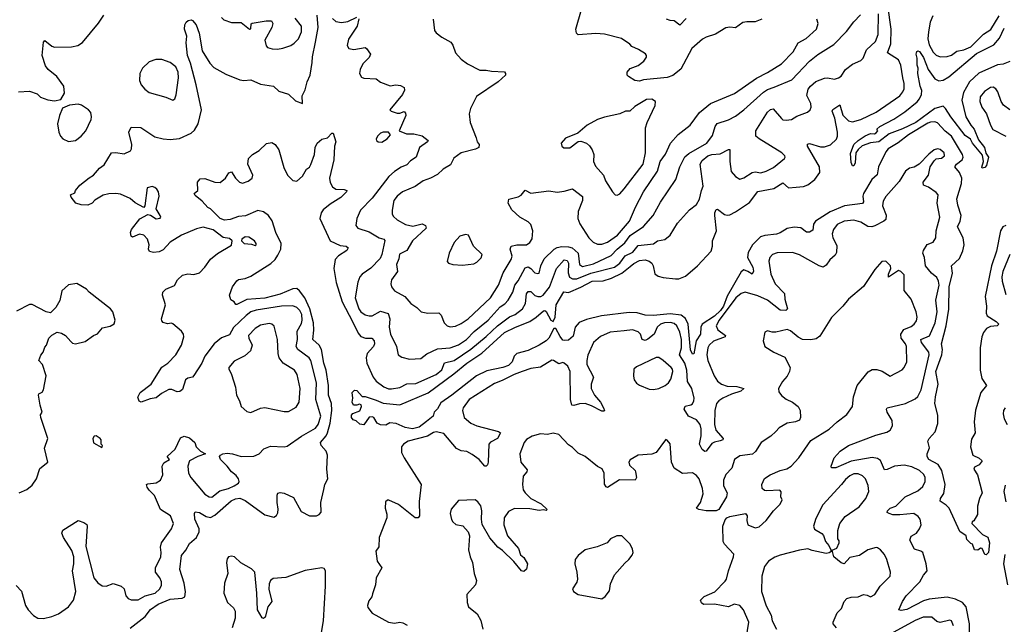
# Model space of a CAD drawing. Extents: x 1603745 to 1745082, y 385868 to 533966.
# Tile 518 of 646: x 1623135 to 1630205, y 485980 to 490322. Entities that reach past the tile are written whole.
import ezdxf

# ---------------------------------------------------------------- set-up
doc = ezdxf.new("R2010")
doc.units = 0

msp = doc.modelspace()

# ---------------------------------------------------------------- linework, layer by layer
at = {"layer": '0CON20XD'}
for points in [[(1630215, 488844.1), (1630193.8, 488835), (1630177.5, 488805), (1630149.6, 488660.4), (1630112.3, 488555), (1630067.4, 488335), (1630076.8, 488265), (1630075.9, 488215), (1630082.5, 488195), (1630145.7, 488155), (1630165.7, 488135), (1630153.3, 488125), (1630105, 488118), (1630077.8, 488105), (1630055, 488075.6), (1630043.2, 488045), (1630031.1, 487965), (1630030.6, 487805), (1630044.4, 487745), (1630076.2, 487695), (1630035.3, 487644.7), (1629998.1, 487518.1), (1629988.5, 487435), (1629995.7, 487355), (1629970.5, 487309.5), (1629962.7, 487255), (1629980, 487195), (1630024.4, 487174.4), (1630046.7, 487155), (1630024.3, 487125.7), (1629991.7, 487108.3), (1629986.2, 487095), (1630013.3, 487055), (1630046.7, 486925), (1630026.1, 486883.9), (1630011.7, 486828.3), (1630011.7, 486768.3), (1629986.7, 486723.3), (1629973.3, 486716.7), (1629972.5, 486705), (1630048.8, 486625), (1630086.1, 486606.1), (1630099.1, 486565), (1630092.5, 486495), (1630075, 486479.2), (1630065, 486482), (1630045, 486523.8), (1630035, 486526.7), (1630015, 486513.3), (1629990, 486515), (1629977.5, 486555), (1629965, 486560), (1629935, 486590), (1629930, 486615), (1629885, 486647.5), (1629808.2, 486815), (1629786.7, 486836.7), (1629743.5, 486865), (1629746, 486885), (1629770.6, 486919.4), (1629779.4, 486985), (1629756, 487086), (1629729.2, 487129.2), (1629663.8, 487165), (1629650, 487185), (1629650, 487205), (1629667, 487247), (1629656.2, 487295), (1629666.2, 487315), (1629708.3, 487361.7), (1629727.3, 487422.7), (1629726.9, 487483.1), (1629706.8, 487565), (1629710.5, 487615), (1629730, 487705), (1629714.3, 487795), (1629756.5, 487915), (1629760.2, 487955), (1629754.7, 487995), (1629786.6, 488123.4), (1629806, 488244), (1629808.5, 488405), (1629832.7, 488502.7), (1629826.7, 488555), (1629883.4, 488606.6), (1629907, 488663), (1629915.8, 488705), (1629909, 488755), (1629868.2, 488835), (1629887.5, 488875), (1629894.8, 488915), (1629870.1, 488990.1), (1629863.4, 489035), (1629896.8, 489145), (1629898.9, 489185), (1629883.8, 489225), (1629850, 489265), (1629861.8, 489285), (1629902.5, 489315), (1629909.4, 489335), (1629904.7, 489355), (1629825.3, 489485), (1629780.9, 489520.9), (1629725, 489582.2), (1629705, 489589.2), (1629675, 489587.4), (1629655, 489579.2), (1629517.3, 489495), (1629443.1, 489436.9), (1629371.2, 489395), (1629355, 489373.8), (1629301.3, 489265), (1629291.2, 489208.8), (1629254.3, 489175), (1629193.2, 489075), (1629189.2, 489055), (1629193.8, 489015), (1629187.4, 489002.6), (1629058, 488985), (1628955, 488941.4), (1628850, 488875), (1628835.9, 488855), (1628829.1, 488810.9), (1628805, 488795.6), (1628785, 488797.5), (1628745, 488826.8), (1628695, 488832.5), (1628645, 488822.8), (1628595, 488790.8), (1628568.9, 488781.1), (1628485, 488772.1), (1628455, 488761.9), (1628397.7, 488705), (1628365, 488650.6), (1628361.1, 488615), (1628399.3, 488545), (1628404.6, 488515.4), (1628395, 488494.4), (1628362.7, 488515), (1628335, 488525.3), (1628315, 488510.4), (1628213.8, 488336.2), (1628189.3, 488265), (1628167.8, 488235), (1628125, 488192.6), (1628036.1, 488135), (1628025.7, 488115), (1628023.8, 488065), (1627993.3, 488015), (1627975, 487922.5), (1627965, 487921.2), (1627952.5, 487952.5), (1627935.8, 488135), (1627915.3, 488175.3), (1627885, 488199.8), (1627805, 488209.4), (1627687.1, 488197.1), (1627625, 488200.9), (1627567.9, 488217.9), (1627510.7, 488219.3), (1627313.5, 488196.5), (1627205, 488169.2), (1627152.5, 488147.5), (1627123.8, 488115), (1627109.7, 488050.3), (1627075, 488022), (1627045, 488017.5), (1627035, 488021.9), (1627015, 488046.5), (1626985, 488103.5), (1626970, 488105), (1626934.6, 488035), (1626914.6, 488015), (1626865.9, 487984.1), (1626785, 487947.3), (1626703.7, 487926.3), (1626685.3, 487905), (1626671.1, 487865), (1626645, 487840), (1626605, 487824), (1626488.2, 487801.8), (1626414.2, 487765.8), (1626238, 487625), (1626159.3, 487570.7), (1626135, 487526.7), (1626111.2, 487505), (1626103.8, 487475), (1626055, 487437.9), (1626003.6, 487395), (1625955, 487384), (1625902.8, 487392.8), (1625838.3, 487421.7), (1625793.8, 487426.2), (1625765, 487411.2), (1625725, 487412), (1625701.2, 487425), (1625677.5, 487465), (1625665, 487470), (1625645, 487467.5), (1625606.9, 487413.1), (1625578.3, 487418.3), (1625550.5, 487440.5), (1625528.8, 487448.8), (1625516.7, 487465), (1625518.3, 487481.7), (1625527.5, 487495), (1625577, 487513), (1625588.8, 487545), (1625586.1, 487556.1), (1625575, 487562.5), (1625555, 487553.3), (1625532.5, 487555), (1625523.3, 487575), (1625527.5, 487605), (1625522.5, 487645), (1625538.3, 487661.7), (1625555, 487660), (1625595, 487616.2), (1625615, 487615.6), (1625695, 487590.4), (1625745, 487567.3), (1625865, 487556.1), (1626068.2, 487641.8), (1626251.4, 487778.6), (1626346.2, 487855), (1626452.8, 487927.2), (1626615.7, 488075), (1626694.4, 488115), (1626797.5, 488155), (1626843.1, 488185), (1626895, 488230.8), (1626905, 488233.1), (1626915, 488226.2), (1626947.7, 488165), (1626965, 488155.5), (1626979.5, 488185), (1626987.3, 488275), (1627043.2, 488366.8), (1627075, 488363.3), (1627165, 488401.3), (1627245, 488444), (1627325, 488447.4), (1627385, 488466.8), (1627457.7, 488502.3), (1627519.3, 488550.7), (1627545, 488572.5), (1627585, 488593.4), (1627625, 488596.9), (1627655, 488587.4), (1627673.4, 488573.4), (1627683.3, 488555), (1627695, 488497.5), (1627720.5, 488480.5), (1627755, 488470.8), (1627845, 488460.5), (1627867.6, 488462.4), (1627915, 488479.4), (1628002.5, 488555), (1628100.6, 488659.4), (1628110.6, 488695), (1628108.6, 488735), (1628138.9, 488805), (1628125.4, 488915), (1628125.6, 488935), (1628135, 488960), (1628145, 488960.8), (1628195.7, 488924.3), (1628215, 488918.8), (1628235, 488922.1), (1628275, 488941.8), (1628375, 489010.4), (1628435, 489088.4), (1628549.8, 489110.2), (1628615, 489149.6), (1628655, 489115.4), (1628709.9, 489120.1), (1628763.3, 489125), (1628795, 489135.4), (1628845, 489173.8), (1628879.5, 489225), (1628878.5, 489265), (1628790.8, 489415), (1628791.4, 489428.6), (1628805, 489432.5), (1628885, 489410), (1628915, 489408.2), (1628957.1, 489422.9), (1628998.9, 489465), (1629006.4, 489485), (1629006.2, 489513.8), (1628988.1, 489615), (1628970, 489665), (1628973.4, 489676.6), (1629025, 489710), (1629046.2, 489636.2), (1629085, 489596.5), (1629115, 489587.9), (1629175, 489606.1), (1629285, 489659.1), (1629454.3, 489775.7), (1629476.2, 489803.8), (1629485, 489826.7), (1629485.3, 489864.7), (1629477, 489905), (1629461.9, 489995), (1629445.3, 490035), (1629365.6, 490085), (1629390.5, 490149.5), (1629392.6, 490255), (1629368.6, 490425)], [(1628465, 490326.9), (1628415, 490306.7), (1628355, 490307.7), (1628328, 490302), (1628275, 490264.4), (1628235, 490268.6), (1628205.6, 490264.4), (1628131.4, 490218.6), (1628065, 490196.7), (1628038.3, 490181.7), (1627961.8, 490115), (1627882.4, 489967.6), (1627825, 489920.8), (1627785, 489905.9), (1627615, 489889.6), (1627585, 489881.8), (1627552.5, 489885), (1627506.7, 489915), (1627496.7, 489925), (1627496.7, 489945), (1627518, 489972), (1627575.7, 489994.3), (1627616.7, 490025), (1627636.4, 490053.6), (1627636.7, 490065), (1627627.7, 490077.7), (1627578.3, 490108.3), (1627529.5, 490129.5), (1627515, 490147.5), (1627455, 490188), (1627335, 490218.6), (1627272.7, 490222.7), (1627145, 490213.8), (1627132.5, 490225), (1627128.8, 490255), (1627168.6, 490395)], [(1623125, 489803.8), (1623205, 489808), (1623260, 489790), (1623285, 489766.7), (1623335.9, 489745.9), (1623385, 489738.8), (1623430.7, 489749.3), (1623455.8, 489795), (1623452.9, 489845), (1623402, 489915), (1623338.8, 489965), (1623320.5, 489990.5), (1623296.2, 490065), (1623305, 490160), (1623315, 490172.5), (1623365, 490133.1), (1623385, 490124.6), (1623507, 490127), (1623553, 490137), (1623585, 490158), (1623701.7, 490298.3), (1623738.8, 490355)], [(1623667.3, 486315), (1623695, 486278.5), (1623726, 486256), (1623755.9, 486254.1), (1623805, 486274.3), (1623863.2, 486253.2), (1623884, 486235), (1623896, 486185), (1623914, 486165), (1623935.6, 486155.6), (1623985, 486156.5), (1624035.8, 486184.2), (1624108.6, 486205), (1624141.2, 486235), (1624152.1, 486262.1), (1624152.7, 486285), (1624140.9, 486315), (1624110.9, 486355), (1624109.2, 486385), (1624148, 486465), (1624151.5, 486495), (1624145.5, 486535), (1624153.5, 486565), (1624225.6, 486665), (1624238, 486705), (1624218.3, 486758.3), (1624144.7, 486804.7), (1624103.5, 486905), (1624063.9, 486943.9), (1624050, 486965), (1624045.9, 486984.1), (1624055, 486990), (1624115, 486996.2), (1624145.6, 487015), (1624162.5, 487055), (1624158.5, 487115), (1624170.8, 487139.2), (1624210, 487165), (1624193.3, 487185), (1624251.8, 487238.2), (1624290.3, 487319.7), (1624315, 487331.2), (1624355, 487318.8), (1624392.5, 487285), (1624402.5, 487255), (1624433.6, 487223.6), (1624470, 487205), (1624415, 487186.2), (1624354.6, 487155.4), (1624342.7, 487115), (1624346.2, 487065), (1624363.1, 487035), (1624465, 486915.5), (1624495, 486895.5), (1624515, 486893.6), (1624572.1, 486937.9), (1624634, 486955), (1624675, 486973.9), (1624705, 486993.1), (1624711.1, 487005), (1624706.5, 487025), (1624689.6, 487049.6), (1624655, 487075.7), (1624625.4, 487115.4), (1624576.2, 487165), (1624570, 487185), (1624576.7, 487195), (1624594.4, 487205.6), (1624625, 487209.4), (1624662.5, 487205), (1624725.5, 487185.5), (1624815, 487186.9), (1624854.5, 487205.5), (1624888.9, 487241.1), (1624935, 487259.6), (1625035, 487255.7), (1625055, 487260.8), (1625157.6, 487332.4), (1625259.9, 487390.1), (1625277, 487415), (1625296, 487476), (1625260.5, 487595), (1625265.2, 487715.2), (1625225.8, 487875), (1625213.8, 487895), (1625132.7, 487955), (1625120, 487975), (1625129.7, 488025), (1625128.4, 488085), (1625158.5, 488141.5), (1625164.2, 488165), (1625159.8, 488205), (1625145.9, 488235), (1625125, 488254.6), (1625095, 488267.8), (1625015, 488264.2), (1624833, 488237), (1624795, 488224.1), (1624761.3, 488198.7), (1624669, 488111), (1624640.5, 488059.5), (1624585, 488037.5), (1624530.9, 487995), (1624463.1, 487905), (1624442.5, 487855), (1624385, 487766), (1624375, 487756), (1624341.7, 487748.3), (1624325.6, 487735), (1624305, 487667.5), (1624285, 487651.2), (1624265, 487650), (1624227.4, 487667.4), (1624205, 487665.5), (1624152.2, 487637.8), (1624115, 487607.5), (1624070.5, 487599.5), (1624006.7, 487576.7), (1623991.7, 487581.7), (1623982.3, 487612.3), (1624000, 487645), (1624078.8, 487705), (1624155, 487826.2), (1624197.5, 487855), (1624255, 487915.8), (1624295.6, 487985), (1624313.9, 488043.9), (1624311.2, 488065), (1624295.6, 488085.6), (1624235, 488137.5), (1624225, 488142.5), (1624195, 488137.5), (1624165, 488147.5), (1624155, 488160), (1624154, 488175), (1624180.8, 488275), (1624159.2, 488345), (1624162.5, 488365), (1624185, 488387.1), (1624246.2, 488413.8), (1624267, 488453), (1624305, 488487.5), (1624343.3, 488496.7), (1624385, 488492.5), (1624425.4, 488504.6), (1624465, 488545.8), (1624505, 488601.9), (1624555, 488642.2), (1624655, 488703.8), (1624660, 488735), (1624640.5, 488750.5), (1624595, 488757.1), (1624525, 488813.8), (1624452.4, 488832.4), (1624405, 488821.5), (1624297.8, 488775), (1624215, 488724.6), (1624165, 488669.4), (1624136.7, 488655), (1624095, 488649.6), (1624066.9, 488656.9), (1624059.2, 488675), (1624064.4, 488704.4), (1624053.5, 488745), (1624025, 488773.8), (1623995, 488781.5), (1623945, 488761.2), (1623935, 488767.5), (1623931.1, 488795), (1623937.5, 488815), (1623998.5, 488891.5), (1624055, 488923.3), (1624075, 488918.8), (1624115, 488892.9), (1624143.6, 488896.4), (1624147.5, 488905), (1624143.3, 488915), (1624114, 488965), (1624135.6, 489055), (1624131.1, 489085), (1624118.9, 489105), (1624105, 489117.3), (1624085, 489123.5), (1624051.2, 489115), (1624032.5, 488985), (1624025, 488973.3), (1623965, 489008), (1623928.1, 489038.1), (1623858.6, 489068.6), (1623825.9, 489074.1), (1623775, 489072.5), (1623735, 489061.1), (1623673.2, 489026.8), (1623655, 489004.3), (1623625, 488990.6), (1623575, 488993.5), (1623537.5, 489005), (1623505, 489046.7), (1623500, 489065), (1623530, 489080), (1623534.5, 489095.5), (1623565.6, 489134.4), (1623632.8, 489187.2), (1623663.8, 489205), (1623708.8, 489255), (1623741.2, 489278.8), (1623795, 489366.7), (1623825, 489368.8), (1623885, 489358), (1623930.3, 489379.7), (1623937.5, 489395), (1623939.4, 489425), (1623918.6, 489515), (1623935, 489551.2), (1624005, 489547.5), (1624105, 489480), (1624165.5, 489465.5), (1624215, 489461.1), (1624282.1, 489467.9), (1624365, 489507.5), (1624391.1, 489528.9), (1624416.2, 489575), (1624439.7, 489675), (1624401.8, 489855), (1624361, 490011), (1624339.4, 490065), (1624330.8, 490155), (1624334.2, 490205), (1624319.2, 490255), (1624320, 490285), (1624330, 490305), (1624345, 490316.7), (1624365, 490321.2), (1624375, 490317.5), (1624402.9, 490285), (1624424.4, 490225), (1624445, 490097.5), (1624500.2, 490010.2), (1624529.4, 489979.4), (1624615, 489930.6), (1624715, 489889.6), (1624744.6, 489885.4), (1624795, 489891.5), (1624865, 489859.1), (1624957.5, 489845), (1624995, 489808), (1625065, 489786.7), (1625115, 489739.2), (1625165, 489720), (1625162.5, 489775), (1625185, 489818.8), (1625199.1, 489875), (1625221.2, 489925), (1625235.8, 490014.2), (1625236.6, 490055), (1625259.7, 490159.7), (1625279.2, 490265), (1625271.5, 490355)], [(1624585, 490338), (1624600.5, 490320.5), (1624655, 490302.9), (1624725, 490302.2), (1624785.8, 490254.2), (1624793.8, 490256.2), (1624797.7, 490292.3), (1624805, 490297.5), (1624905, 490314.3), (1624943.9, 490313.9), (1624952, 490295), (1624945.8, 490265), (1624896, 490175), (1624905.6, 490135), (1624915, 490123.3), (1624947.9, 490112.1), (1624985, 490110.5), (1625025, 490118.1), (1625082, 490138), (1625105, 490152.9), (1625136.4, 490185), (1625159.1, 490235), (1625159.4, 490275), (1625113.3, 490333.3)], [(1625381.5, 490331.5), (1625405, 490310), (1625445, 490301.5), (1625490.3, 490309.7), (1625555, 490340)], [(1625569.2, 490329.2), (1625559.2, 490275), (1625495, 490183.3), (1625487, 490137), (1625498.8, 490115), (1625535, 490108.1), (1625615, 490122), (1625626.2, 490115), (1625653.8, 490075), (1625645, 490051.2), (1625599.2, 490005), (1625580, 489965), (1625575.8, 489935), (1625588.3, 489908.3), (1625605, 489901.4), (1625695, 489897.5), (1625725, 489873.8), (1625795, 489846.2), (1625835, 489854.3), (1625869.7, 489849.7), (1625896.4, 489836.4), (1625898.6, 489815), (1625884.5, 489785), (1625792, 489675), (1625803.3, 489665), (1625845, 489652.1), (1625865, 489651.4), (1625895, 489662.5), (1625905, 489650), (1625906.7, 489635), (1625860, 489525), (1625911.7, 489501.7), (1625965, 489502), (1626025, 489487.1), (1626068.8, 489455), (1626064, 489445), (1626005.7, 489405), (1625980.6, 489335), (1625941.9, 489308.1), (1625915, 489279.2), (1625875, 489263.1), (1625826.8, 489233.2), (1625785, 489196.4), (1625665, 489041.1), (1625581.9, 488955), (1625555.8, 488895), (1625547.5, 488845), (1625563.3, 488825), (1625645, 488800), (1625715, 488756.8), (1625750, 488745), (1625756.3, 488736.3), (1625735.8, 488635), (1625722.6, 488607.4), (1625655, 488538.1), (1625594.2, 488495), (1625578.1, 488475), (1625562.1, 488437.9), (1625543.9, 488325), (1625570.6, 488245), (1625585, 488224.6), (1625615, 488202.2), (1625644.7, 488194.7), (1625665, 488196.5), (1625725, 488229.1), (1625781.5, 488211.5), (1625793.8, 488175), (1625788.9, 488115), (1625796.8, 488063.2), (1625841.4, 487975), (1625853.3, 487915), (1625879.5, 487899.5), (1625935, 487885.6), (1626015, 487888.1), (1626057.8, 487922.2), (1626135, 487959.1), (1626225, 487965.9), (1626285, 487987.3), (1626342.7, 488025), (1626397, 488083), (1626498, 488165), (1626585, 488260), (1626618.2, 488281.7), (1626642.1, 488307.9), (1626674.7, 488365), (1626689.7, 488415), (1626715, 488446.7), (1626765, 488540), (1626785, 488547.3), (1626805, 488536.2), (1626834.2, 488505), (1626855, 488498.9), (1626865, 488503.1), (1626877.6, 488555), (1626901.5, 488605), (1626973.3, 488675), (1626995, 488686.5), (1627027.1, 488692.9), (1627075, 488691.7), (1627102.9, 488682.9), (1627145.2, 488645.2), (1627154, 488565), (1627175, 488548.9), (1627255, 488568.8), (1627381.6, 488628.4), (1627425.2, 488675), (1627480.4, 488719.6), (1627517.4, 488772.6), (1627613.1, 488836.9), (1627683.1, 488916.9), (1627737.3, 489012.7), (1627847.3, 489175), (1627875.4, 489265), (1627911.7, 489338.3), (1627938.6, 489361.4), (1628069.1, 489435), (1628110.4, 489489.6), (1628129.1, 489555), (1628143.3, 489576.7), (1628225, 489602.3), (1628275, 489629.6), (1628335, 489673.8), (1628475, 489801.2), (1628505, 489822), (1628553.2, 489836.8), (1628678.5, 489891.5), (1628805, 490024.5), (1628865, 490071.5), (1628981.4, 490145), (1629072.6, 490237.4), (1629125, 490308), (1629172.4, 490357.6)], [(1626103.1, 490325), (1626114, 490245), (1626125, 490228), (1626165, 490196), (1626229.7, 490159.7), (1626245, 490140), (1626265, 490083.8), (1626305, 490038.8), (1626350, 490005), (1626440, 489960), (1626485, 489960), (1626521.9, 489951.9), (1626615, 489946.7), (1626623.3, 489935), (1626622.5, 489925), (1626571.2, 489875), (1626415, 489770), (1626371.4, 489685), (1626361.4, 489645), (1626370.6, 489585), (1626412.9, 489475), (1626418.8, 489445), (1626433.3, 489425), (1626432.5, 489405), (1626407, 489393), (1626305, 489366.5), (1626251.7, 489328.3), (1626229.2, 489280.8), (1626175, 489250), (1626135, 489211.1), (1626085, 489183.6), (1626031.4, 489165), (1625975, 489123.6), (1625884.7, 489085.3), (1625845, 489054.4), (1625820.9, 489025), (1625808.5, 488955), (1625810, 488925), (1625818.3, 488908.3), (1625845, 488885.7), (1625905, 488851.1), (1625958.9, 488838.9)], [(1626265, 488122.5), (1626305, 488139.5), (1626354.5, 488175), (1626514.8, 488325), (1626573.9, 488416.1), (1626607.5, 488505), (1626665, 488600), (1626670.4, 488625), (1626656.5, 488675), (1626664.4, 488695), (1626704.2, 488705.8), (1626775, 488704.6), (1626798.2, 488721.8), (1626815, 488747.5), (1626819, 488805), (1626805, 488852.2), (1626785, 488870.4), (1626725, 488903.8), (1626667.6, 488957.6), (1626642.5, 489005), (1626646.7, 489033.3), (1626715, 489050), (1626736.7, 489063.3), (1626765, 489098), (1626805, 489075.8), (1626935, 489094.4), (1626995, 489084.6), (1627045, 489090.9), (1627105, 489108.1), (1627175, 489052), (1627176.2, 489025), (1627145.2, 488945), (1627143.2, 488895), (1627156.5, 488856.5), (1627221.8, 488755), (1627253.6, 488723.6), (1627285, 488710.4), (1627315, 488710), (1627355, 488723.9), (1627428.2, 488775), (1627514.7, 488875), (1627557.1, 488975), (1627613.8, 489085), (1627715.4, 489235), (1627733.9, 489305), (1627772.8, 489357.2), (1627807.3, 489435), (1627863.4, 489496.6), (1627948.5, 489565), (1628015.5, 489655), (1628095, 489719.5), (1628267.3, 489792.7), (1628426.6, 489903.4), (1628505, 489942.5), (1628605.2, 490004.8), (1628687.9, 490092.1), (1628723.8, 490156.2), (1628783.3, 490186.7), (1628855.4, 490254.6), (1628868.6, 490295), (1628858, 490325)], [(1626651.1, 488188.9), (1626692.5, 488205), (1626746, 488245), (1626765.9, 488285), (1626775, 488353.8), (1626785, 488370.5), (1626805, 488370), (1626835, 488342.6), (1626855, 488334.8), (1626876.2, 488335), (1626893.8, 488345), (1626938.3, 488401.7), (1626989, 488535), (1627045, 488598.6), (1627065, 488593.4), (1627074.4, 488574.4), (1627072.2, 488505), (1627082.4, 488472.4), (1627105, 488460.2), (1627135, 488461.9), (1627235, 488502.6), (1627405, 488546.3), (1627444.8, 488575), (1627482.6, 488627.4), (1627536.5, 488653.5), (1627575, 488700.6), (1627685, 488711.8), (1627715, 488733.5), (1627766.4, 488743.6), (1627804.5, 488775.5), (1627858, 488862), (1627943.7, 488956.3), (1627994.5, 488995.5), (1628017.4, 489032.6), (1628030, 489095), (1628043.1, 489126.9), (1628022.2, 489285), (1628035, 489310.8), (1628075, 489344.2), (1628105, 489354.2), (1628165, 489359.2), (1628225, 489390.8), (1628235, 489390), (1628234.7, 489304.7), (1628242.6, 489232.6), (1628275, 489196.2), (1628305, 489178), (1628335, 489185.8), (1628395, 489224.6), (1628415, 489228.5), (1628456.4, 489223.6), (1628495, 489234.5), (1628548.3, 489261.7), (1628626.2, 489325), (1628631.2, 489335), (1628628, 489345), (1628607.5, 489365), (1628443.6, 489466.4), (1628421.4, 489485), (1628420, 489525), (1628505, 489657.5), (1628525, 489676.2), (1628545, 489681.2), (1628605, 489612.5), (1628615, 489604.2), (1628639.7, 489599.7), (1628676.7, 489605), (1628715, 489628.9), (1628791.3, 489658.7), (1628812, 489675), (1628818.1, 489695), (1628815, 489720), (1628788, 489778), (1628797.1, 489822.9), (1628812.5, 489845), (1628852.1, 489877.9), (1628915, 489901.9), (1628935, 489904.4), (1628985, 489896), (1629015, 489904), (1629032.4, 489917.6), (1629064.6, 489965.4), (1629115, 490003.1), (1629175, 490030), (1629190.5, 490045), (1629215.9, 490105), (1629279.6, 490165), (1629299.7, 490215), (1629301.8, 490365)], [(1627919.8, 490330.2), (1627875, 490283.8), (1627835, 490314.4), (1627805, 490315.6), (1627780, 490325)], [(1629690.8, 490349.2), (1629673.2, 490305), (1629659.8, 490235), (1629656.1, 490185), (1629665, 490141.9), (1629695, 490088.5), (1629715, 490067.3), (1629745, 490054.5), (1629795, 490056.9), (1629825, 490067.8), (1629865, 490095.5), (1629915, 490104.7), (1629965, 490128.3), (1630055, 490219.2), (1630109.3, 490250.7), (1630168.9, 490351.1)], [(1630047, 489257), (1630044.1, 489264.1), (1630056.7, 489305), (1630048.5, 489348.5), (1629976.4, 489436.4), (1629963.3, 489465), (1629925, 489490), (1629821.2, 489625), (1629783.3, 489685), (1629765, 489701.2), (1629705, 489684), (1629570.4, 489585), (1629475, 489537.3), (1629378.4, 489501.6), (1629305, 489445.6), (1629243.2, 489436.8), (1629185, 489416), (1629155, 489391.2), (1629138, 489365), (1629133.8, 489295), (1629125, 489273.3), (1629115, 489273.3), (1629105, 489297.5), (1629100.7, 489360.7), (1629123.5, 489425), (1629155, 489455.4), (1629205, 489488.9), (1629245, 489504.2), (1629272.9, 489502.9), (1629285, 489508.8), (1629297.5, 489525), (1629290, 489535), (1629310, 489555), (1629412.8, 489607.2), (1629490, 489660), (1629578.4, 489731.6), (1629596.9, 489755), (1629610, 489785), (1629613.6, 489813.6), (1629600, 489845), (1629584, 489936), (1629587.5, 489975), (1629580, 489995), (1629579.2, 490045), (1629571.4, 490075), (1629576, 490094), (1629585, 490098.8), (1629595, 490094), (1629625, 490051.9), (1629658.4, 489965), (1629705, 489898.1), (1629733.9, 489883.9), (1629765, 489887.3), (1629807.5, 489912.5), (1630005, 490078.4), (1630129.3, 490140.7), (1630170.9, 490189.1), (1630205, 490261.4)], [(1624235, 489744.2), (1624248.8, 489755), (1624258.3, 489781.7), (1624276.2, 489905), (1624272.1, 489945), (1624255, 489984.3), (1624215, 490015.4), (1624155, 490035.6), (1624113.4, 490036.6), (1624065, 490018.6), (1624016.7, 489973.3), (1623997.3, 489935), (1623995.4, 489885.4), (1624007.8, 489855), (1624032.4, 489822.4), (1624065, 489799.1), (1624185, 489765.8), (1624235, 489744.2)], [(1630245, 490022.5), (1630196.2, 490003.8), (1630155, 489997.7), (1630022.9, 489937.1), (1629954.8, 489875.2), (1629910.9, 489799.1), (1629900.3, 489745), (1629929.4, 489625), (1629965, 489564.3), (1629987.9, 489535), (1630019.8, 489459.8), (1630063.6, 489405), (1630073.3, 489363.3), (1630091.9, 489335), (1630077.8, 489275), (1630065, 489261.4), (1630047, 489257)], [(1630245.3, 489675.3), (1630198.8, 489708.8), (1630183.6, 489733.6), (1630158.5, 489805), (1630144.2, 489825), (1630125, 489837.1), (1630105, 489835.7), (1630063.9, 489806.1), (1630032.8, 489767.2), (1630029.4, 489735), (1630044.6, 489694.6), (1630076.5, 489645), (1630105.6, 489565), (1630123.4, 489533.4), (1630215, 489486.5)], [(1623485, 489447.7), (1623535, 489454), (1623576.7, 489485), (1623610, 489525), (1623647.1, 489605), (1623650.8, 489625), (1623646.2, 489655), (1623628.8, 489675), (1623578.3, 489708.3), (1623555, 489715.8), (1623491.7, 489708.3), (1623442.3, 489687.7), (1623420, 489635), (1623405.6, 489575), (1623415.6, 489515), (1623428.8, 489485), (1623445, 489466.4), (1623485, 489447.7)], [(1627425, 489062), (1627445, 489072.5), (1627475, 489107.5), (1627610.7, 489285), (1627628.9, 489365), (1627627.5, 489545), (1627640, 489585), (1627697.5, 489705), (1627700, 489735), (1627675, 489752.5), (1627635, 489748.6), (1627551.3, 489698.7), (1627515, 489666.2), (1627485, 489664.2), (1627445, 489647.1), (1627335, 489623.1), (1627285, 489605.7), (1627210, 489565), (1627143.6, 489506.4), (1627055, 489472.5), (1627022.5, 489435), (1627027.5, 489415), (1627042.3, 489402.3), (1627085, 489401.2), (1627145, 489447.5), (1627165, 489450), (1627205.6, 489435.6), (1627226.4, 489416.4), (1627245, 489386.7), (1627258.1, 489355), (1627255.7, 489305), (1627269.4, 489269.4), (1627326.7, 489206.7), (1627341.9, 489165), (1627392, 489085), (1627410, 489065), (1627425, 489062)], [(1623927.5, 485952.5), (1624035, 486037.5), (1624075, 486087.9), (1624128, 486125), (1624215, 486161), (1624301.2, 486168.8), (1624321.2, 486178.8), (1624325.8, 486214.2), (1624316.5, 486275), (1624285.5, 486375), (1624296.5, 486475), (1624327.8, 486512.2), (1624355, 486561.5), (1624405.3, 486605), (1624423.7, 486645), (1624422.9, 486665), (1624393.5, 486735), (1624388.9, 486775), (1624395, 486787.5), (1624425, 486783.8), (1624474.1, 486754.1), (1624505, 486748.3), (1624535, 486764.4), (1624653.5, 486866.5), (1624685, 486881.9), (1624715, 486886.1), (1624755, 486869), (1624895, 486766.2), (1624959.8, 486750.2), (1624979.1, 486760.9), (1624989.1, 486780.9), (1624991.9, 486808.1), (1624983.1, 486855), (1624983.1, 486906.9), (1624988, 486922), (1625005, 486928), (1625035, 486922), (1625101.4, 486891.4), (1625155, 486790), (1625215, 486760), (1625265, 486760), (1625285, 486768), (1625300, 486785), (1625297.1, 486855), (1625319.1, 486949.1), (1625324.7, 486985.3), (1625346.7, 487025), (1625340, 487095), (1625343.9, 487195), (1625335, 487224.3), (1625299.5, 487265), (1625293.6, 487285), (1625335.5, 487334.5), (1625344.8, 487355), (1625365.1, 487425), (1625376.9, 487516.9), (1625373, 487565), (1625352, 487625), (1625353.3, 487695), (1625335.5, 487805), (1625319.5, 487855), (1625301, 487955), (1625284.7, 487985), (1625238.9, 488025), (1625246.9, 488093.1), (1625243.5, 488145), (1625218.7, 488245), (1625182.1, 488325), (1625145, 488374.5), (1625125, 488391.2), (1625095, 488388.5), (1625005, 488352.3), (1624895, 488321.3), (1624766.4, 488313.6), (1624695, 488276.2), (1624687, 488277), (1624675.7, 488295.7), (1624650.5, 488310.5), (1624642, 488345), (1624664, 488405), (1624695, 488448), (1624705, 488455.6), (1624755, 488463.1), (1624795, 488480), (1624939.1, 488570.9), (1624969.4, 488600.6), (1624989.3, 488630.7), (1625009, 488675), (1625013.5, 488715), (1624974.8, 488795), (1624947.3, 488877.3), (1624921.3, 488915), (1624885, 488943.1), (1624845, 488952.3), (1624757.3, 488912.7), (1624705, 488908.4), (1624645, 488888), (1624605, 488882.5), (1624574.5, 488895), (1624503.8, 488963.8), (1624485, 488974.4), (1624445, 489020), (1624395, 489060), (1624386.7, 489075), (1624413.3, 489096.7), (1624412.5, 489155), (1624431.7, 489178.3), (1624465, 489181.2), (1624535, 489156.2), (1624575, 489153.3), (1624613.3, 489185), (1624637, 489223), (1624655, 489230), (1624683.8, 489185), (1624713.3, 489155), (1624735, 489148.1), (1624775, 489162.5), (1624802.9, 489185), (1624808.1, 489205), (1624774, 489285), (1624776.7, 489325), (1624807.5, 489355), (1624855, 489382.5), (1624906.4, 489433.6), (1624945, 489440), (1624968.8, 489425), (1624995, 489386.7), (1625031.5, 489261.5), (1625057.7, 489205), (1625095, 489166.4), (1625125, 489163.8), (1625165, 489199.1), (1625195, 489249.2), (1625215, 489264), (1625225, 489282), (1625251.4, 489355), (1625255.8, 489404.2), (1625270, 489435), (1625305, 489464.2), (1625346.2, 489475), (1625375, 489507.5), (1625386.2, 489506.2), (1625403.8, 489445), (1625396.1, 489413.9), (1625390.6, 489315), (1625359.5, 489185), (1625363.1, 489153.1), (1625381.7, 489121.7), (1625405.5, 489105.5), (1625465, 489104), (1625483.3, 489095), (1625481.2, 489085), (1625441.1, 489045), (1625363.5, 488996.5), (1625315, 488956.2), (1625300.6, 488935), (1625289.3, 488895), (1625365, 488734.3), (1625435, 488700.8), (1625478, 488695), (1625494.3, 488685), (1625484.3, 488665), (1625425, 488625.5), (1625400.5, 488599.5), (1625389.7, 488535), (1625406.6, 488435), (1625450.4, 488295), (1625525.2, 488155.2), (1625565, 488070), (1625585, 488046.5), (1625617.5, 488035), (1625664.4, 488034.4), (1625681.1, 488015), (1625682.5, 487995), (1625675.5, 487975), (1625629.1, 487925), (1625622.5, 487895), (1625627.1, 487855), (1625671.8, 487755), (1625695, 487726.5), (1625750, 487685), (1625781.9, 487671.9), (1625805, 487670.4), (1625865, 487681.8), (1625915, 487706.7), (1625979.9, 487710.1), (1626125, 487773.4), (1626165, 487808.5), (1626185, 487858.8), (1626255, 487875.2), (1626375, 487956.3), (1626485, 488046.4), (1626565, 488122.7), (1626651.1, 488188.9)], [(1625735, 489442), (1625773.9, 489466.1), (1625797.5, 489495), (1625783.6, 489513.6), (1625744.3, 489515.7), (1625725, 489506.2), (1625703.3, 489485), (1625693.3, 489465), (1625697.5, 489455), (1625710, 489445), (1625735, 489442)], [(1629955.7, 485925), (1629953.9, 485985), (1629931.8, 486105), (1629905, 486137.1), (1629855, 486162.2), (1629795.3, 486174.7), (1629665, 486161), (1629625, 486148.1), (1629505, 486087.5), (1629465, 486080.5), (1629446.7, 486085), (1629473.6, 486145), (1629499.4, 486185), (1629599.4, 486285), (1629625, 486333.8), (1629650, 486365), (1629644, 486415), (1629620, 486495), (1629605.8, 486505.8), (1629559.3, 486519.3), (1629526.1, 486583.9), (1629537.1, 486612.9), (1629573.8, 486635), (1629596, 486665), (1629608, 486695), (1629600, 486735), (1629586.2, 486755), (1629555, 486775.5), (1629455, 486766.9), (1629405, 486767.5), (1629377.5, 486775), (1629364.4, 486784.4), (1629365.8, 486795), (1629386, 486815), (1629425, 486830), (1629493.6, 486896.4), (1629585, 486940), (1629619.1, 486970.9), (1629636.4, 487005), (1629637.3, 487035), (1629626.8, 487056.8), (1629595.6, 487085), (1629540.9, 487110.9), (1629485, 487122.1), (1629416.2, 487115), (1629365, 487092.1), (1629345, 487090.9), (1629315, 487156.4), (1629295, 487170.3), (1629255, 487178.4), (1629105, 487151.4), (1628995, 487103.3), (1628964, 487104), (1628962.5, 487115), (1628984.4, 487175), (1629027.5, 487225), (1629085, 487265.5), (1629281.5, 487338.5), (1629360.6, 487359.4), (1629384.5, 487375.5), (1629402.5, 487405), (1629398.6, 487445), (1629363.3, 487505), (1629360, 487525), (1629364.5, 487535.5), (1629495, 487566.5), (1629565, 487599.4), (1629584.6, 487615.4), (1629607.9, 487665), (1629665.7, 487915), (1629662.2, 487935), (1629609.5, 488005), (1629605.3, 488024.7), (1629668, 488052), (1629708.6, 488145), (1629723.7, 488225), (1629712.2, 488307.8), (1629736.3, 488416.3), (1629733.2, 488445), (1629720.1, 488470.1), (1629682.7, 488502.7), (1629638.5, 488555), (1629631.1, 488615), (1629620, 488645), (1629624.5, 488665), (1629651.4, 488708.6), (1629693.3, 488725), (1629713.8, 488755), (1629715.7, 488805), (1629741.8, 488905), (1629722.9, 489005), (1629728.9, 489065), (1629715, 489081.9), (1629660.7, 489120.7), (1629624.2, 489134.2), (1629621.4, 489155), (1629660.8, 489205), (1629673.3, 489265), (1629701.2, 489308.8), (1629715, 489322), (1629755, 489326.7), (1629774.5, 489345), (1629772.5, 489365), (1629745, 489389.6), (1629725, 489395.4), (1629701.9, 489388.1), (1629662.4, 489357.6), (1629594.6, 489285.4), (1629556.6, 489263.4), (1629524.4, 489255.6), (1629494.4, 489235.6), (1629449.8, 489160.2), (1629355, 489053.1), (1629335, 489020), (1629330.4, 488985), (1629357.8, 488917.8), (1629355, 488888), (1629340.8, 488875), (1629275, 488842.2), (1629254.7, 488835.3), (1629225, 488837.5), (1629175, 488867.1), (1629125, 488882.5), (1629055, 488875.8), (1629005, 488850.4), (1628977.7, 488815), (1628968.9, 488785), (1628973.8, 488755), (1629001.7, 488701.7), (1628999.5, 488650.5), (1628989.5, 488630.5), (1628951.1, 488598.9), (1628925, 488559.5), (1628905, 488544.7), (1628875, 488553.8), (1628735, 488633.1), (1628685, 488650.6), (1628575, 488646.9), (1628541.2, 488635), (1628520.8, 488615), (1628513, 488587), (1628528.5, 488495), (1628560.5, 488425), (1628627.1, 488355), (1628627.8, 488315), (1628649.2, 488245), (1628635, 488233.8), (1628595, 488236.4), (1628505, 488307.4), (1628435, 488338.4)], [(1625958.9, 488838.9), (1626025.7, 488855.7), (1626048, 488845), (1626054.2, 488825), (1625956.5, 488735), (1625915, 488664.4), (1625861.4, 488638.6), (1625856.4, 488605), (1625839.6, 488565), (1625847.8, 488515), (1625804.5, 488455), (1625800.5, 488425), (1625804.6, 488404.6), (1625826.2, 488376.2), (1625899.2, 488335), (1625943.1, 488283.1), (1625986.2, 488255), (1626016.7, 488225), (1626065, 488215.5), (1626145, 488217.5), (1626160.6, 488200.6), (1626182.2, 488145), (1626205, 488122.9), (1626225.6, 488115.6), (1626265, 488122.5)], [(1626315, 488559.2), (1626355, 488563.8), (1626395, 488570), (1626418.2, 488581.7), (1626447.7, 488612.3), (1626454.5, 488635), (1626392.5, 488695), (1626356.7, 488775), (1626335, 488780), (1626295, 488768), (1626255, 488721.2), (1626218.5, 488645), (1626204.3, 488585), (1626213.6, 488573.6), (1626245.7, 488564.3), (1626315, 488559.2)], [(1624825, 488700), (1624832.5, 488705), (1624832.5, 488715), (1624820, 488735), (1624781.2, 488761.2), (1624755, 488762.5), (1624730, 488745), (1624726.7, 488735), (1624747.5, 488715), (1624799.3, 488709.3), (1624825, 488700)], [(1630243.9, 488635), (1630195.3, 488515), (1630187.5, 488475), (1630188.8, 488445), (1630215, 488350)], [(1628351.2, 485875), (1628369.4, 485995), (1628332.7, 486085), (1628306.3, 486116.3), (1628265, 486124.4), (1628225, 486106.7), (1628125, 486125.7), (1628045, 486123.8), (1628031.2, 486135), (1628023.8, 486155), (1628049.3, 486180.7), (1628125.4, 486214.6), (1628200.3, 486289.7), (1628211.2, 486305), (1628224.2, 486365), (1628261.2, 486465), (1628263.3, 486485), (1628196.7, 486555), (1628186.7, 486575), (1628184.2, 486685), (1628199.5, 486730.5), (1628212.5, 486745), (1628234.2, 486755.8), (1628346.4, 486776.4), (1628359.3, 486759.3), (1628356.7, 486725), (1628363.3, 486695), (1628415, 486672.5), (1628445, 486681.4), (1628495, 486725.8), (1628548.8, 486795), (1628596.1, 486843.9), (1628610, 486875), (1628600, 486895), (1628601.7, 486931.7), (1628594, 486944), (1628499.5, 486939.5), (1628482.3, 486942.3), (1628466.2, 486955), (1628464.2, 486985), (1628483.6, 487026.4), (1628523.8, 487055), (1628595, 487084.5), (1628642.8, 487097.2), (1628673.7, 487116.3), (1628730.5, 487175), (1628815, 487300), (1628948.3, 487381.7), (1629004.7, 487435.3), (1629073.3, 487486.7), (1629115.8, 487545), (1629121.5, 487615), (1629148.1, 487695), (1629226.3, 487793.7), (1629255, 487810.6), (1629290.5, 487810.5), (1629327.9, 487797.9), (1629385, 487763.3), (1629471.7, 487808.3), (1629485.8, 487825), (1629504, 487865), (1629503.3, 487975), (1629495.7, 487995), (1629464.3, 488035), (1629461.4, 488065), (1629482.9, 488097.1), (1629535, 488117.9), (1629558.1, 488135), (1629575, 488160), (1629579.4, 488185), (1629572.7, 488225), (1629536.9, 488315), (1629486.9, 488376.9), (1629485, 488491.2), (1629460.8, 488515), (1629445, 488520.6), (1629374.1, 488474.1), (1629374.4, 488495.6), (1629389.4, 488535), (1629387.5, 488555), (1629355, 488588.1), (1629326.7, 488585), (1629275, 488529.4), (1629195, 488406.5), (1629085, 488315.8), (1629045, 488265.8), (1628965, 488184), (1628880.6, 488049.4), (1628855, 488030), (1628815, 488022.1), (1628755, 488026.7), (1628725, 488041.9), (1628668.7, 488088.7), (1628645, 488097.1), (1628565, 488077.3), (1628537.5, 488077.5), (1628505, 488088), (1628485, 488077.5), (1628474, 488015), (1628486.4, 487976.4), (1628550, 487935), (1628629.3, 487899.3), (1628668.1, 487825), (1628663.7, 487796.3), (1628645, 487762), (1628612.2, 487725), (1628584.4, 487675), (1628585, 487650), (1628604.5, 487624.5), (1628637.7, 487597.7), (1628685, 487575.6), (1628725.8, 487545), (1628738.1, 487515), (1628742.5, 487465), (1628734.2, 487445.8), (1628705, 487434.4), (1628645.9, 487424.1), (1628588.1, 487391.9), (1628564.4, 487365), (1628529.3, 487330.7), (1628458.5, 487285), (1628418.5, 487221.5), (1628398, 487202), (1628305, 487189.2), (1628266.7, 487165), (1628248.3, 487101.7), (1628204.7, 487055.3), (1628189.3, 487015), (1628188.5, 486975), (1628214.3, 486925), (1628209.4, 486895), (1628155.8, 486804.2), (1628135.8, 486794.2), (1628063.6, 486796.4), (1628012.5, 486805), (1627994.2, 486814.2), (1628023.8, 486855), (1628042.1, 486917.9), (1628038.7, 486955), (1628014.5, 487024.5), (1627995, 487049.2), (1627965, 487069.2), (1627895, 487063.1), (1627835, 487102), (1627815.5, 487145.5), (1627805.7, 487275.7), (1627785, 487302.5), (1627775, 487306.7), (1627765, 487296.7), (1627705.4, 487214.6), (1627675, 487203.1), (1627575, 487194.3), (1627517.6, 487162.4), (1627509.4, 487145), (1627513.7, 487123.7), (1627554, 487085), (1627557.5, 487075), (1627564.2, 487035), (1627555, 487016), (1627440.9, 487019.1), (1627355, 486964), (1627345, 486968.8), (1627335, 486987.5), (1627332, 487065), (1627317.1, 487097.1), (1627285, 487113.1), (1627195, 487186.7), (1627145, 487210), (1627105, 487250.8), (1627075, 487268.6), (1627005, 487343.6), (1626965, 487353.5), (1626925, 487344.5), (1626875, 487347.9), (1626815, 487331.2), (1626773.6, 487306.4), (1626757.8, 487285), (1626725.7, 487205), (1626734.2, 487145), (1626779.1, 487089.1), (1626775.6, 487075), (1626750.8, 487045), (1626744.4, 486985.6), (1626750, 486945), (1626763.3, 486925), (1626805.5, 486885), (1626878.9, 486845), (1626923.3, 486805), (1626915, 486796.7), (1626895, 486802.5), (1626865, 486797.7), (1626799.1, 486809.1), (1626687.8, 486812.2), (1626645, 486791.5), (1626614.6, 486745), (1626610.7, 486695), (1626638.2, 486615), (1626717.5, 486525), (1626730, 486480), (1626755, 486461.2), (1626781.2, 486415), (1626773.6, 486376.4), (1626755, 486360), (1626737.5, 486365), (1626682.5, 486432.5), (1626601.1, 486511.1), (1626568.2, 486535), (1626511.8, 486601.8), (1626456.1, 486696.1), (1626450, 486735), (1626453.1, 486795), (1626445, 486830.8), (1626425, 486860.6), (1626404.4, 486874.4), (1626285, 486869.2), (1626232.4, 486807.6), (1626226.9, 486775), (1626234.3, 486734.3), (1626245.5, 486715.5), (1626266.8, 486696.8), (1626317.4, 486687.4), (1626354.4, 486644.4), (1626365.6, 486615.6), (1626357.1, 486515), (1626369.2, 486465), (1626387.1, 486425), (1626397.5, 486345), (1626416, 486295), (1626406.7, 486265), (1626346.7, 486195), (1626347, 486137), (1626357.5, 486105), (1626420, 486055), (1626446.9, 486006.9), (1626460.8, 485945)], [(1623130, 486925), (1623185, 486948.8), (1623225, 486980), (1623255.7, 487025), (1623279.5, 487100.5), (1623336.7, 487145), (1623314, 487245), (1623336.7, 487315), (1623285.8, 487465), (1623284.3, 487485.7), (1623295.8, 487505), (1623280.8, 487555), (1623270, 487625), (1623272.5, 487635), (1623295, 487647.5), (1623305.9, 487664.1), (1623323.8, 487765), (1623298.8, 487845), (1623272.5, 487875), (1623286.1, 487913.9), (1623303.3, 487935), (1623315, 487970), (1623326.7, 487985), (1623343.3, 488035), (1623365, 488057.5), (1623405, 488077.5), (1623435, 488070.8), (1623463.8, 488055), (1623501.7, 488011.7), (1623515, 488000), (1623535, 487994.2), (1623605, 488010.8), (1623665, 488054.2), (1623693.1, 488066.9), (1623730.3, 488109.7), (1623785, 488121.2), (1623813, 488137), (1623820, 488165), (1623803.6, 488223.6), (1623785.9, 488245.9), (1623633.3, 488365), (1623615, 488386.2), (1623545, 488426.7), (1623485, 488418), (1623436.2, 488375), (1623422, 488305), (1623393.8, 488256.2), (1623355, 488216.7), (1623325, 488223.8), (1623225, 488277.1), (1623205, 488277.5), (1623112, 488228)], [(1628435, 488338.4), (1628345, 488366.2), (1628315, 488355.4), (1628278.2, 488325), (1628158.6, 488165), (1628136.9, 488125), (1628147.2, 488095), (1628201.9, 488055), (1628200.6, 488045), (1628117.1, 488012.9), (1628085, 487985.5), (1628075.3, 487964.7), (1628070, 487915), (1628076, 487875), (1628122, 487765), (1628145, 487725.5), (1628174.4, 487705), (1628215, 487690), (1628285, 487687.6), (1628333.8, 487675), (1628314, 487655), (1628245, 487634.2), (1628184.8, 487605.2), (1628155, 487584.5), (1628139.3, 487565), (1628126.3, 487515), (1628123, 487415), (1628134.5, 487374.5), (1628187.1, 487315), (1628184, 487305), (1628165, 487297.3), (1628125, 487289.2), (1628105, 487278.2), (1628065, 487224), (1628055, 487222.5), (1628035.8, 487235), (1628016.4, 487275), (1628028.8, 487335), (1628028.9, 487385), (1628021.9, 487415), (1627995, 487450), (1627936.7, 487475), (1627907.3, 487525), (1627913.8, 487546.2), (1627954.6, 487555.4), (1627965, 487564.4), (1627976.4, 487585), (1627978.5, 487605), (1627961.1, 487675), (1627930.7, 487725), (1627924.5, 487805), (1627911.6, 487855), (1627873.1, 487915), (1627887.3, 487965), (1627887.9, 488025), (1627875, 488077.5), (1627854.4, 488125), (1627835, 488139.5), (1627807.3, 488147.3), (1627765, 488145.3), (1627735.7, 488135), (1627711.5, 488115), (1627690, 488065), (1627645, 488027.8), (1627625, 488018.5), (1627605.5, 488025.5), (1627592.3, 488065), (1627575, 488081.5), (1627535, 488096.1), (1627475, 488088.4), (1627375, 488077.3), (1627305, 488047.9), (1627254.6, 488005), (1627215, 487913.8), (1627206.1, 487875), (1627206.5, 487845), (1627255.5, 487755), (1627238.2, 487705), (1627238.2, 487675), (1627262.1, 487625), (1627304.2, 487575), (1627327.1, 487535), (1627333.3, 487516.7), (1627328.6, 487511.4), (1627315, 487510), (1627239.9, 487549.9), (1627195, 487566.1), (1627155.3, 487564.7), (1627115, 487550.6), (1627099.2, 487555), (1627089.3, 487595), (1627087.8, 487795), (1627070, 487835), (1627045, 487855.8), (1627035, 487860), (1627005, 487850.8), (1626968, 487875), (1626955, 487876.5), (1626875, 487828.2), (1626805, 487816.7), (1626743.1, 487795), (1626685, 487774.8), (1626599.8, 487730.2), (1626545, 487709.6), (1626363.1, 487595), (1626318.5, 487535), (1626315.5, 487515), (1626325.5, 487465.5), (1626375, 487425.4), (1626418, 487405), (1626573.9, 487363.9), (1626586.7, 487355), (1626565, 487314.2), (1626515, 487289.5), (1626503.9, 487275), (1626499.2, 487145), (1626494.2, 487125.8), (1626485, 487116.2), (1626475, 487116.2), (1626433.8, 487163.8), (1626385, 487199.6), (1626345, 487221.2), (1626305, 487225.3), (1626272.1, 487242.1), (1626181.3, 487351.3), (1626125, 487363.3), (1626105, 487358), (1626062.2, 487332.2), (1625924.3, 487295), (1625890, 487275), (1625876.9, 487255), (1625876.9, 487215), (1625895.8, 487175.8), (1626017.1, 486985), (1626002.3, 486862.3), (1626005, 486760), (1625995, 486746.2), (1625975, 486746.2), (1625855, 486840), (1625785, 486872), (1625775, 486871.2), (1625761.1, 486858.9), (1625758.1, 486815), (1625771.7, 486771.7), (1625771.6, 486745), (1625716.9, 486605), (1625712.9, 486537.1), (1625691.5, 486505), (1625700.9, 486435), (1625735.8, 486385), (1625693.5, 486315), (1625689.5, 486265), (1625668.7, 486198.7), (1625663.2, 486176.8), (1625641.3, 486148.7), (1625631.5, 486115), (1625635, 486101.2), (1625665, 486060), (1625783.3, 485995), (1625825, 485987.8), (1625865, 485995.7), (1625885, 485992), (1625916.2, 485975)], [(1624795, 487501.4), (1624865, 487531.9), (1624895, 487537.5), (1625035, 487507.8), (1625065, 487508.9), (1625120.4, 487539.6), (1625140.4, 487575), (1625148.7, 487675), (1625128.2, 487775), (1625108.1, 487805), (1625026.7, 487855), (1624998.5, 487895), (1624990.6, 487925), (1624985.3, 488025), (1624961.8, 488121.8), (1624944.7, 488134.7), (1624925, 488139.6), (1624865, 488129.3), (1624824.8, 488105.2), (1624778.6, 488055), (1624780, 488035), (1624804.5, 487985), (1624792.2, 487945), (1624750.9, 487909.1), (1624675, 487870.8), (1624637.5, 487825), (1624635.8, 487815), (1624655.7, 487775), (1624683.6, 487683.6), (1624692.2, 487625), (1624712.9, 487585), (1624724.6, 487544.6), (1624765, 487508.6), (1624795, 487501.4)], [(1627685, 487665.5), (1627725, 487674.5), (1627770, 487695), (1627794.6, 487715.4), (1627809.5, 487740.5), (1627825.6, 487795), (1627822.7, 487812.7), (1627813.9, 487823.9), (1627755, 487874.4), (1627725, 487895.7), (1627705, 487895.6), (1627565, 487828.8), (1627545, 487812.5), (1627542.3, 487762.3), (1627548, 487735), (1627563.2, 487713.2), (1627585, 487697.8), (1627655, 487670), (1627685, 487665.5)], [(1630211.4, 487535), (1630199.4, 487515), (1630197, 487493), (1630204.4, 487455), (1630226.2, 487416.2)], [(1623725, 487250), (1623730, 487265), (1623720, 487275), (1623720, 487305), (1623713.3, 487315), (1623685, 487333.3), (1623669.3, 487330.7), (1623660, 487315), (1623665, 487282.5), (1623725, 487250)], [(1629000, 485955), (1628976.7, 485985), (1628976.4, 485996.4), (1629005, 486063.3), (1629035.7, 486095), (1629055.8, 486145), (1629074.2, 486165), (1629105, 486174.4), (1629155, 486178.1), (1629195, 486194.3), (1629219.3, 486189.3), (1629245, 486178.6), (1629275, 486194), (1629313.1, 486255), (1629384.3, 486325), (1629386.7, 486355), (1629361.9, 486445), (1629345, 486482), (1629316.4, 486516.4), (1629295, 486530.6), (1629285, 486533.1), (1629225, 486515.8), (1629165, 486474.2), (1629095, 486460), (1629055, 486413.8), (1629032.7, 486422.7), (1628980, 486465), (1628968.3, 486511.7), (1629002, 486528), (1629020, 486565), (1629019.5, 486579.5), (1629008.8, 486595), (1629008.6, 486655), (1629023.5, 486705), (1629063.1, 486755), (1629162.7, 486825), (1629210.9, 486885), (1629232.9, 486935), (1629227.6, 486977.6), (1629208.9, 487025), (1629186.7, 487046.7), (1629155, 487060.4), (1629125, 487060), (1629095, 487045.9), (1629065, 487021.1), (1629035.2, 486984.8), (1628901.7, 486838.3), (1628850.9, 486739.1), (1628834.6, 486685), (1628843.1, 486663.1), (1628895, 486632), (1628907.6, 486617.6), (1628920, 486575), (1628945.8, 486545.8), (1628960, 486515), (1628958.3, 486501.7), (1628947, 486493), (1628925, 486490), (1628825, 486510), (1628795, 486522.9), (1628735, 486514), (1628595, 486478.1), (1628557.4, 486462.6), (1628512.8, 486435), (1628482.3, 486395), (1628463.6, 486325), (1628460.5, 486215), (1628494.3, 486114.3), (1628531.9, 486045), (1628537.1, 486005), (1628570, 485945)], [(1630210.7, 486979.2), (1630202.2, 486935), (1630215, 486858.8)], [(1623109.2, 486259.2), (1623147.4, 486217.4), (1623177.2, 486115), (1623195, 486084.4), (1623233.2, 486043.2), (1623265, 486025.7), (1623305, 486022.2), (1623365, 486036.2), (1623413.5, 486056.5), (1623484.6, 486105.4), (1623520, 486155), (1623537.1, 486215), (1623513.8, 486363.8), (1623523.6, 486415), (1623523.1, 486465), (1623510.3, 486510.3), (1623448.8, 486605), (1623436.7, 486635), (1623445, 486656.2), (1623555, 486726.7), (1623595, 486712.5), (1623616.2, 486696.2), (1623620, 486685), (1623608.9, 486538.9), (1623667.3, 486315)], [(1627315, 486162.5), (1627339.5, 486180.5), (1627368.9, 486221.1), (1627377.7, 486272.3), (1627406, 486335), (1627480.3, 486419.7), (1627510, 486445), (1627533.6, 486476.4), (1627540, 486495), (1627535, 486520), (1627517.5, 486555), (1627457.5, 486615), (1627422.5, 486615), (1627377.5, 486595), (1627352.5, 486565), (1627282.1, 486537.9), (1627196.2, 486515), (1627144.2, 486475), (1627124.2, 486445), (1627120.6, 486415), (1627135.7, 486355), (1627140, 486305), (1627135.7, 486284.3), (1627104.2, 486235.8), (1627111.2, 486215), (1627145, 486194.3), (1627315, 486162.5)], [(1625288.4, 485835), (1625315.7, 486005), (1625331.2, 486255), (1625331.6, 486365), (1625320.9, 486380.9), (1625305, 486386.4), (1625185, 486365.7), (1625045, 486316.5), (1624955, 486310.5), (1624936.7, 486295), (1624925, 486270), (1624923.3, 486233.3), (1624944.2, 486145), (1624917.5, 486105), (1624898.3, 486031.7), (1624885, 486022.5), (1624875, 486027.5), (1624842.5, 486085), (1624838.7, 486205), (1624823.2, 486355), (1624799.7, 486379.7), (1624722.5, 486422.5), (1624676.1, 486466.1), (1624655, 486470.9), (1624635, 486464.4), (1624625, 486450), (1624620.7, 486425), (1624628.8, 486345), (1624605.9, 486275), (1624600, 486205), (1624627.8, 486137.8), (1624669.6, 486099.6), (1624682.6, 486075), (1624681.2, 486025), (1624661.1, 485955)], [(1630208.3, 486481.7), (1630198, 486415), (1630228.9, 486265)], [(1629840.6, 485970.6), (1629825, 486006), (1629815, 486010.8), (1629745, 485993.6), (1629721.3, 486001.3), (1629685, 486031.1), (1629622.1, 486032.1), (1629565, 486008.7), (1629385, 485910.4)]]:
    msp.add_lwpolyline(points, dxfattribs=at)

doc.saveas('drawing.dxf')
